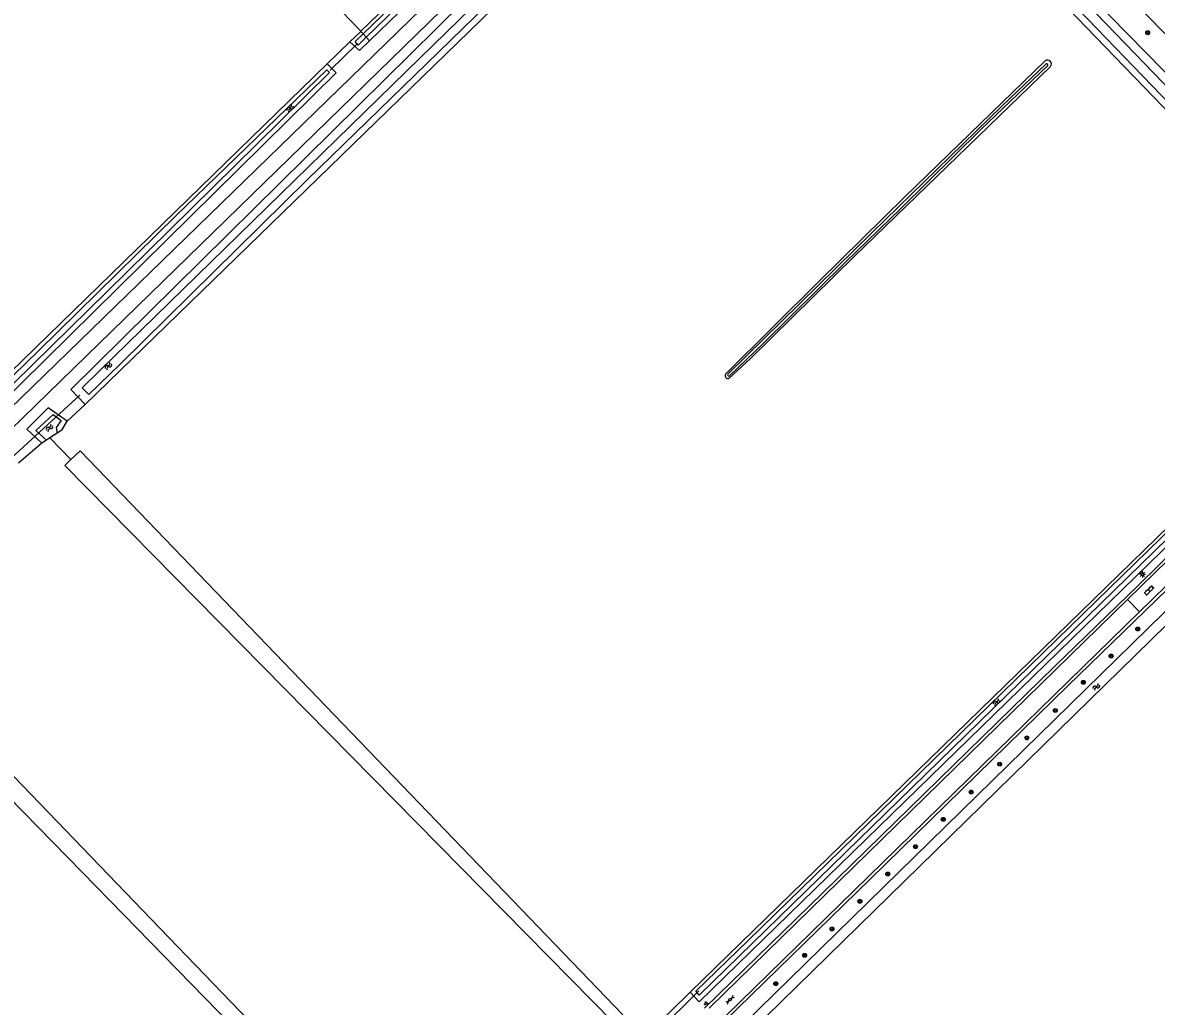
# Model space of a CAD drawing. Extents: x 136000 to 141000, y 400494 to 402006.
# Drawn here: x 140163.1 to 140394.2, y 401006.8 to 401207.4 of the extents above; entities that cross this region are included whole.
import ezdxf

# ---------------------------------------------------------------- set-up
doc = ezdxf.new("R2010")
doc.units = 0
for name, color, linetype in [('gg-knt-bronhoudergrens', 7, 'Continuous'), ('gg-knt-onverhard', 7, 'Continuous'), ('gg-knt-verharding', 7, 'Continuous'), ('gg-kntw-bovenkant insteek waterloop', 7, 'Continuous'), ('gg-kntw-waterlijn', 7, 'Continuous'), ('gg-kwrk-duiker nz buis', 7, 'Continuous'), ('gt-grn-groengrens', 7, 'Continuous'), ('gt-grn-vlakafsluiter', 7, 'Continuous'), ('gt-symb-boom', 7, 'Continuous'), ('gt-symb-gesloten verharding', 7, 'Continuous'), ('gt-symb-groenvak', 7, 'Continuous'), ('gt-symb-klinker verharding', 7, 'Continuous'), ('gt-symb-lichtmast', 7, 'Continuous'), ('gt-symb-watersymbool', 7, 'Continuous')]:
    doc.layers.add(name, color=color, linetype=linetype)

# ---------------------------------------------------------------- blocks, each defined once
blk = doc.blocks.new('gt0-KL1')
at = {"layer": 'gt-symb-klinker verharding'}
for p, q in [((-1.15, 0.3), (1.15, 0.3)), ((-1, -0.3), (-1, 0.3)), ((-0.5, 0.3), (-0.5, 0.45)), ((0, -0.3), (0, 0.3)), ((0.5, 0.3), (0.5, 0.45)), ((1, -0.3), (1, 0.3)), ((-1.15, -0.3), (1.15, -0.3)), ((-0.5, -0.45), (-0.5, -0.3)), ((0.5, -0.45), (0.5, -0.3))]:
    blk.add_line(p, q, dxfattribs=at)
blk = doc.blocks.new('gt0-BOOM')
at = {"layer": 'gt-symb-boom'}
for radius in [0.4, 0.2]:
    blk.add_circle((0, 0), radius, dxfattribs=at)
blk = doc.blocks.new('gt0-WA')
at = {"layer": 'gt-symb-watersymbool'}
for centre, start, end in [((-0.32, 0.02), 28.0725, 151.9275), ((0.43, 0.42), 208.0725, 331.9275), ((-0.32, -0.43), 28.0725, 151.9275), ((0.43, -0.03), 208.0725, 331.9275)]:
    blk.add_arc(centre, 0.425, start, end, dxfattribs=at)
blk = doc.blocks.new('gt0-LMAST')
at = {"layer": 'gt-symb-lichtmast'}
for p, q in [((-0.18, 0.17), (-0.45, 0.44)), ((-0.01, 0.25), (-0.01, 0.62)), ((0.17, 0.17), (0.44, 0.44)), ((-0.26, 0), (-0.63, 0)), ((-0.18, -0.18), (-0.45, -0.45)), ((-0.01, -0.25), (-0.01, -0.63)), ((0.44, -0.45), (0.17, -0.18)), ((0.24, 0), (0.62, 0))]:
    blk.add_line(p, q, dxfattribs=at)
blk.add_circle((-0.01, 0), 0.25, dxfattribs=at)
blk = doc.blocks.new('gt0-GRVAK')
at = {"layer": 'gt-symb-groenvak'}
for p, q in [((-0.11, 0.19), (-0.23, 0.24)), ((-0.18, 0.15), (0.09, 0.15)), ((-0.09, 0.21), (-0.16, 0.32)), ((-0.05, 0.21), (-0.05, 0.39)), ((0, 0.21), (0.06, 0.32)), ((0.02, 0.19), (0.13, 0.24)), ((0.26, -0.05), (0.2, 0.06)), ((0.3, -0.05), (0.3, 0.13)), ((0.35, -0.05), (0.41, 0.06)), ((-0.24, -0.23), (-0.36, -0.18)), ((-0.32, -0.26), (-0.05, -0.26)), ((-0.23, -0.21), (-0.29, -0.09)), ((-0.18, -0.2), (-0.18, -0.02)), ((-0.14, -0.21), (-0.07, -0.09)), ((-0.12, -0.23), (0, -0.18)), ((0.24, -0.07), (0.12, -0.02)), ((0.17, -0.11), (0.44, -0.11)), ((0.37, -0.07), (0.49, -0.02))]:
    blk.add_line(p, q, dxfattribs=at)
blk = doc.blocks.new('gt0-GESVH1')
at = {"layer": 'gt-symb-gesloten verharding'}
for p, q in [((-0.99, -0.26), (0.01, 0.24)), ((0.01, -0.26), (-0.99, 0.24)), ((0.01, 0.24), (1.01, -0.26)), ((1.01, 0.24), (0.01, -0.26))]:
    blk.add_line(p, q, dxfattribs=at)

msp = doc.modelspace()

# ---------------------------------------------------------------- linework, layer by layer
at = {"layer": 'gg-knt-bronhoudergrens'}
for p, q in [((140228.1, 401209.8), (140232.06, 401205.68)), ((140168.67, 401122.77), (140172.95, 401118.31)), ((140290.28, 401000.97), (140299.17, 401009.69))]:
    msp.add_line(p, q, dxfattribs=at)
at = {"layer": 'gg-knt-onverhard'}
for p, q in [((140316.82, 401280.69), (140028.12, 401000)), ((140033, 401000), (140317.72, 401277.53)), ((140324.93, 401278.64), (140447.13, 401152.34))]:
    msp.add_line(p, q, dxfattribs=at)
at = {"layer": 'gg-knt-verharding'}
for p, q in [((140388.38, 401089.8), (140396.61, 401097.82)), ((140399.02, 401095.29), (140390.82, 401087.26)), ((140303.05, 401006.41), (140388.38, 401089.8)), ((140388.38, 401089.8), (140390.82, 401087.26)), ((140390.82, 401087.26), (140303.54, 401001.99))]:
    msp.add_line(p, q, dxfattribs=at)
for points in [[(140441.6, 401135.97), (140398.86, 401094.15), (140376.18, 401072.17), (140335.95, 401032.82), (140303.54, 401001.2)], [(140433.07, 401134.24), (140412.25, 401113.97), (140390.49, 401092.58), (140373.54, 401076.18), (140326.22, 401029.93), (140302.13, 401006.42)]]:
    msp.add_lwpolyline(points, dxfattribs=at)
at = {"layer": 'gg-kntw-bovenkant insteek waterloop'}
for p, q in [((140306.12, 401277.79), (140232.06, 401205.68)), ((140319.59, 401269.3), (140175.84, 401129.59)), ((140328.02, 401266.97), (140438.25, 401154.07)), ((140434.66, 401149.66), (140324.56, 401264.14)), ((140232.02, 401205.64), (140229.83, 401203.51)), ((140232.06, 401205.68), (140232.02, 401205.64)), ((140225.21, 401199.07), (140153.22, 401128.96)), ((140429.91, 401137.05), (140299.17, 401009.69)), ((140309.81, 401000), (140444.8, 401132.12)), ((140171.1, 401124.33), (140170.15, 401123.72)), ((140171.1, 401124.33), (140172.2, 401126.18)), ((140167.94, 401122.3), (140166.98, 401121.69)), ((140168.67, 401122.77), (140167.94, 401122.3)), ((140170.15, 401123.72), (140168.67, 401122.77)), ((140172.95, 401118.31), (140174.84, 401120.13)), ((140174.84, 401120.13), (140285.47, 401005.1)), ((140171.72, 401117.13), (140172.95, 401118.31)), ((140283.68, 401003.39), (140171.72, 401117.13))]:
    msp.add_line(p, q, dxfattribs=at)
for points in [[(140233.84, 401203.76), (140308.16, 401275.66), (140306.12, 401277.79)], [(140175.84, 401129.59), (140172.89, 401132.63), (140316.79, 401274.8)], [(140233.84, 401203.76), (140231.77, 401201.76), (140229.83, 401203.51)], [(140154.28, 401125.58), (140157.7, 401128.91), (140227.05, 401197.18), (140225.21, 401199.07)], [(140306.38, 401135.74), (140325.59, 401154.79), (140343.03, 401171.97), (140371.58, 401199.65)], [(140372.68, 401198.51), (140332.72, 401159.79), (140311.51, 401138.96), (140307.17, 401134.95)], [(140299.17, 401009.69), (140301.05, 401007.76), (140431.86, 401135.19), (140429.98, 401137.12), (140429.91, 401137.05)], [(140444.8, 401132.12), (140443.33, 401133.62), (140306.81, 401000)], [(140172.2, 401126.18), (140168.33, 401128.88), (140163.96, 401124.56), (140166.98, 401121.69)], [(140245.51, 400966.26), (140189.29, 401024.62), (140133.31, 401082.73)], [(140243.48, 400964.27), (140211.35, 400997.18), (140175.32, 401034.1), (140151.11, 401058.78), (140130.39, 401079.89)]]:
    msp.add_lwpolyline(points, dxfattribs=at)
for centre, radius, start, end in [((140372.05, 401199), 0.803, 321.7111, 125.9443), ((140306.89, 401135.46), 0.581, 150.8634, 298.9915)]:
    msp.add_arc(centre, radius, start, end, dxfattribs=at)
at = {"layer": 'gg-kntw-waterlijn'}
for points in [[(140233.16, 401204.47), (140306.96, 401275.86), (140306.38, 401276.47), (140232.5, 401205.15)], [(140318.42, 401273.03), (140303.9, 401258.58), (140241.32, 401197.49), (140178.75, 401136.41), (140175.25, 401132.99), (140176.62, 401131.59), (140183, 401137.82), (140221.2, 401175.46), (140274.74, 401227.57), (140319.96, 401271.58), (140318.42, 401273.03)], [(140325.75, 401264.73), (140410.28, 401177.11), (140438.73, 401148.08), (140439.95, 401149.27), (140374.35, 401217.24), (140326.77, 401266.19), (140325.75, 401264.73)], [(140233.16, 401204.47), (140231.51, 401202.88), (140230.91, 401203.61), (140232.5, 401205.15)], [(140306.86, 401135.73), (140336.33, 401164.67), (140362.8, 401190.49), (140371.75, 401199.03)], [(140372.11, 401198.71), (140358.48, 401185.66), (140342.12, 401169.55), (140330.82, 401158.49), (140314.08, 401142.01), (140307.2, 401135.38)], [(140153.52, 401126.36), (140184.3, 401156.49), (140210.87, 401182.66), (140225.69, 401197.25), (140225.13, 401197.82), (140194.35, 401168.03), (140166.34, 401140.53), (140153.26, 401127.89), (140152.73, 401128.49)], [(140300.32, 401009.88), (140311.02, 401020.23), (140351.67, 401059.88), (140374.04, 401081.69), (140429.63, 401135.89), (140430.33, 401135.17), (140402.12, 401107.67), (140344.44, 401051.42), (140301.02, 401009.08), (140300.32, 401009.88)], [(140167.94, 401122.3), (140165.76, 401124.28), (140169.31, 401127.52), (140170.97, 401126.29), (140169.92, 401124.89), (140170.15, 401123.72)]]:
    msp.add_lwpolyline(points, dxfattribs=at)
for centre, radius, start, end in [((140371.88, 401198.81), 0.254, 335.7725, 120.4292), ((140307.09, 401135.62), 0.255, 152.9756, 294.8372)]:
    msp.add_arc(centre, radius, start, end, dxfattribs=at)
at = {"layer": 'gg-kwrk-duiker nz buis'}
for p, q in [((140225.77, 401197.78), (140231.15, 401202.98)), ((140160.73, 401118.64), (140174.74, 401131.44)), ((140290.44, 400999.57), (140300.98, 401009.95))]:
    msp.add_line(p, q, dxfattribs=at)
at = {"layer": 'gt-grn-groengrens'}
for p, q in [((140229.83, 401203.51), (140225.21, 401199.07)), ((140175.84, 401129.59), (140172.2, 401126.18)), ((140166.98, 401121.69), (140162.24, 401117.6))]:
    msp.add_line(p, q, dxfattribs=at)
at = {"layer": 'gt-grn-vlakafsluiter'}
for p, q in [((140232.5, 401205.15), (140232.02, 401205.64)), ((140233.16, 401204.47), (140232.5, 401205.15)), ((140233.16, 401204.47), (140233.84, 401203.76))]:
    msp.add_line(p, q, dxfattribs=at)

# ---------------------------------------------------------------- block references
at = {"layer": 'gt-symb-boom'}
for p in [(140392.48, 401205.39), (140390.46, 401083.77), (140385.02, 401078.26), (140379.36, 401072.89), (140373.64, 401067.15), (140367.84, 401061.56), (140362.3, 401056.2), (140356.49, 401050.51), (140350.8, 401044.95), (140345.14, 401039.37), (140339.49, 401033.8), (140333.8, 401028.22), (140328.11, 401022.6), (140322.54, 401017.21), (140316.65, 401011.43)]:
    msp.add_blockref('gt0-BOOM', p, dxfattribs=at)
at = {"layer": 'gt-symb-gesloten verharding', "rotation": 44.27067303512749}
msp.add_blockref('gt0-GESVH1', (140307.32, 401008.16), dxfattribs=at)
at = {"layer": 'gt-symb-groenvak'}
msp.add_blockref('gt0-GRVAK', (140302.43, 401007.43), dxfattribs=at)
at = {"layer": 'gt-symb-klinker verharding', "rotation": 44.270673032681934}
msp.add_blockref('gt0-KL1', (140392.76, 401091.65), dxfattribs=at)
at = {"layer": 'gt-symb-lichtmast'}
msp.add_blockref('gt0-LMAST', (140391.41, 401094.93), dxfattribs=at)
at = {"layer": 'gt-symb-watersymbool'}
for p, rotation in [((140217.59, 401189.93), 51.984339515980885), ((140180.55, 401137.33), 51.984339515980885), ((140168.54, 401124.73), 51.984339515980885), ((140381.97, 401071.93), 44.270673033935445), ((140361.63, 401068.82), 44.27067303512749)]:
    msp.add_blockref('gt0-WA', p, dxfattribs=dict(at, rotation=rotation))

doc.saveas('drawing.dxf')
